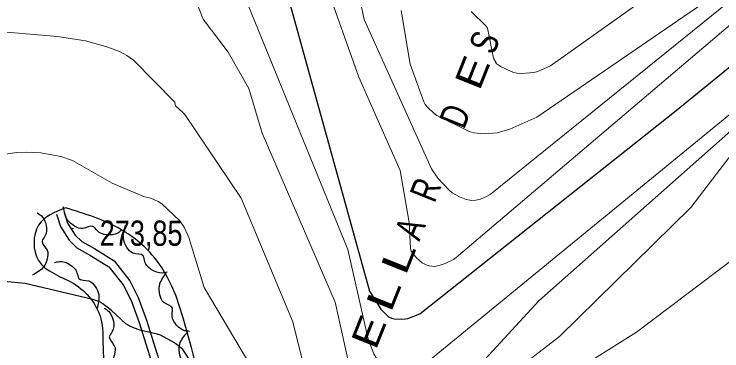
# Model space of a CAD drawing. Extents: x 483847 to 488453, y 4383581 to 4386795.
# Drawn here: x 484584.2 to 484829.1, y 4385982.1 to 4386098.6 of the extents above; entities that cross this region are included whole.
import ezdxf
from ezdxf.enums import TextEntityAlignment as Align

# ---------------------------------------------------------------- set-up
doc = ezdxf.new("R2010")
doc.units = 0
doc.header["$LTSCALE"] = 3.8
doc.linetypes.add('MEDIUM_DASHED', pattern=[4.5, 3, -1.5])
for name, color, linetype, lineweight in [('27', 7, 'Continuous', 25), ('38', 7, 'Continuous', 25), ('7', 7, 'Continuous', 13), ('8', 7, 'Continuous', 25), ('9', 7, 'Continuous', 13)]:
    doc.layers.add(name, color=color, linetype=linetype, lineweight=lineweight)
doc.layers.add('5', color=7, linetype='Continuous')

msp = doc.modelspace()

# ---------------------------------------------------------------- linework, layer by layer
at = {"layer": '27'}
for points in [[(484770.09, 4385821.2), (484778.9, 4385832.4), (484794.27, 4385845.21), (484801.95, 4385855.46), (484801.31, 4385859.95), (484800.03, 4385867), (484801.31, 4385872.12), (484804.51, 4385875.97), (484808.35, 4385877.89), (484852.54, 4385906.08), (484922.98, 4385925.3), (484958.84, 4385927.22), (484993.43, 4385913.13), (485031.21, 4385911.84), (485074.11, 4385922.09), (485086.28, 4385934.27), (485090.76, 4385947.72), (485086.92, 4385956.05), (485084.36, 4385957.97), (485051.06, 4385961.82), (485052.34, 4385965.02), (485054.26, 4385966.3), (485113.82, 4386001.54), (485138.15, 4386028.45), (485149.04, 4386043.82), (485161.85, 4386049.59), (485183.62, 4386060.48), (485187.46, 4386060.48), (485190.66, 4386058.56), (485190.02, 4386048.95), (485192.59, 4386043.82), (485198.35, 4386037.42), (485204.75, 4386030.37), (485226.53, 4386025.24), (485236.13, 4386022.04), (485246.38, 4386017.56), (485273.91, 4385993.21), (485300.17, 4385981.68), (485306.57, 4385976.55), (485307.21, 4385971.43), (485323.87, 4385923.38), (485329.63, 4385908), (485325.79, 4385894.55), (485332.83, 4385858.67), (485336.67, 4385846.49), (485339.87, 4385840.09), (485344.36, 4385837.53), (485353.96, 4385838.81), (485363.57, 4385845.21), (485376.38, 4385849.7), (485388.54, 4385853.54), (485402.63, 4385867), (485419.28, 4385873.4), (485430.17, 4385870.2), (485440.83, 4385855.64)], [(484601.97, 4386031.53), (484592.61, 4386025.5), (484592.61, 4386013.31), (484604.8, 4386005.33), (484614.18, 4385993.14), (484615.12, 4385980), (484634.34, 4385946.7), (484647, 4385928.4), (484654.5, 4385917.15), (484657.78, 4385894.16), (484659.66, 4385884.78), (484666.69, 4385874.46), (484675.6, 4385866.02), (484692.01, 4385860.86), (484703.26, 4385866.48), (484722.02, 4385887.59), (484734.21, 4385904.95), (484740.77, 4385908.23), (484751.55, 4385897.91), (484768.9, 4385878.68), (484771.25, 4385862.73), (484764.68, 4385853.35), (484749.68, 4385841.15), (484738.89, 4385828.49), (484722.02, 4385824.74), (484686.85, 4385826.14), (484673.25, 4385821.92)], [(484621.39, 4386023.93), (484620, 4386022.83), (484616.26, 4386022.22), (484612.86, 4386023.66), (484611.44, 4386025.15), (484607.97, 4386024.39), (484605.09, 4386025.2), (484602.79, 4386027.15), (484601.19, 4386031.85)], [(484896.77, 4385939.39), (484833.27, 4385916.67), (484795.84, 4385893.53), (484786.59, 4385899), (484779.02, 4385909.09), (484750.84, 4385931.81), (484738.65, 4385933.92), (484729.81, 4385933.08), (484722.67, 4385928.03), (484697.85, 4385893.95), (484689.02, 4385888.06), (484684.4, 4385889.32), (484681.45, 4385896.89), (484670.1, 4385940.65), (484655.38, 4385958.32), (484633.09, 4386013.86), (484621.32, 4386023.96), (484601.97, 4386031.53)], [(484592.11, 4386029.87), (484593.56, 4386028.85), (484595.24, 4386025.44), (484594.83, 4386021.77), (484593.82, 4386019.99), (484595.54, 4386016.88), (484595.6, 4386013.89), (484594.4, 4386011.12), (484590.36, 4386008.24)], [(484637.12, 4386009.3), (484635.38, 4386008.96), (484631.76, 4386010.12), (484629.4, 4386012.96), (484628.82, 4386014.93), (484625.39, 4386015.84), (484623.2, 4386017.87), (484622.04, 4386020.66), (484622.76, 4386025.57)], [(484598.13, 4386012.6), (484599.87, 4386012.97), (484603.5, 4386011.88), (484605.91, 4386009.09), (484606.53, 4386007.13), (484609.98, 4386006.28), (484612.21, 4386004.29), (484613.42, 4386001.52), (484612.79, 4385996.6)], [(484644.88, 4385988.79), (484643.12, 4385989.05), (484640.1, 4385991.34), (484638.82, 4385994.8), (484638.92, 4385996.85), (484635.98, 4385998.85), (484634.59, 4386001.49), (484634.42, 4386004.51), (484636.73, 4386008.9)], [(484615.36, 4385996.8), (484616.81, 4385995.79), (484618.5, 4385992.39), (484618.11, 4385988.72), (484617.1, 4385986.93), (484618.84, 4385983.83), (484618.91, 4385980.85), (484617.72, 4385978.07), (484613.7, 4385975.17)], [(484650.41, 4385967.76), (484648.69, 4385968.18), (484645.89, 4385970.75), (484644.94, 4385974.31), (484645.24, 4385976.35), (484642.5, 4385978.61), (484641.36, 4385981.37), (484641.48, 4385984.39), (484644.19, 4385988.55)]]:
    msp.add_spline(points, degree=3, dxfattribs=at)
at = {"layer": '38'}
msp.add_lwpolyline([(484598.86, 4386029.33), (484600.19, 4386025.09), (484603.18, 4386020.37), (484605.91, 4386017.7), (484610.56, 4386015.1), (484616.91, 4386011.13), (484621.88, 4386004.87), (484624.65, 4385999.45), (484627.45, 4385991.83), (484630.28, 4385982.69), (484635.83, 4385965.3)], dxfattribs=at)
at = {"layer": '38', "linetype": 'MEDIUM_DASHED'}
msp.add_lwpolyline([(484601.44, 4386030.13), (484602.66, 4386026.23), (484605.29, 4386022.09), (484607.54, 4386019.88), (484611.94, 4386017.43), (484618.74, 4386013.18), (484624.16, 4386006.34), (484627.14, 4386000.54), (484630.02, 4385992.7), (484632.86, 4385983.5), (484638.34, 4385966.34)], dxfattribs=at)
at = {"layer": '7'}
msp.add_line((484603.73, 4386024.4), (484604.73, 4386024.4), dxfattribs=at)
at = {"layer": '8'}
for points in [[(484664.69, 4386155.96), (484707.16, 4386002.76), (484711.04, 4385996.5), (484713.75, 4385993.89), (484714.04, 4385993.71), (484714.71, 4385993.43), (484715.73, 4385993.16), (484718.25, 4385993), (484719.64, 4385993.11), (484720.43, 4385993.27), (484724.6, 4385994.85), (484813.25, 4386065.28), (484865.69, 4386107.98)], [(484668.17, 4385943.71), (484642.53, 4385982.57), (484639.62, 4385984.88), (484634.81, 4385987.49), (484633.66, 4385987.86), (484627.61, 4385989.2), (484624.64, 4385990.32), (484622.86, 4385991.37), (484617.87, 4385996.08), (484614.88, 4385998.31), (484614.87, 4385998.32), (484614.86, 4385998.33), (484614.85, 4385998.34), (484614.79, 4385998.41), (484613.45, 4385999.09), (484611.4, 4385999.81), (484587.99, 4386005.42), (484562.34, 4386007.76)]]:
    msp.add_lwpolyline(points, dxfattribs=at)
at = {"layer": '9'}
for points in [[(484835.03, 4386105.78), (484748.87, 4386036.14), (484747.83, 4386035.54), (484745.54, 4386034.56), (484743.98, 4386034.2), (484742.47, 4386034.11), (484741.82, 4386034.17), (484740.61, 4386034.46), (484738.24, 4386035.4), (484735.81, 4386036.76), (484734.74, 4386037.61), (484730.79, 4386041.87), (484728.62, 4386045.09), (484705.36, 4386096.71), (484693.9, 4386149.9)], [(484718.08, 4386099.88), (484721.26, 4386081.27), (484725.99, 4386068.2), (484726.46, 4386067.32), (484727.28, 4386066.26), (484729.56, 4386064.15), (484730.46, 4386063.52), (484741.65, 4386057.91), (484743.24, 4386057.52), (484746.78, 4386057.21), (484751.34, 4386057.52), (484755.76, 4386058.72), (484765.03, 4386062.98), (484873.44, 4386137.24)], [(484582.39, 4386132.53), (484584.61, 4386132.49), (484590.67, 4386131.47), (484601.98, 4386131.52), (484603.62, 4386131.27), (484608.6, 4386129.91), (484623.83, 4386128.29), (484626.71, 4386127.47), (484628.46, 4386126.58), (484630.05, 4386125.48), (484631.77, 4386123.87), (484644.58, 4386107.73), (484648.38, 4386099.78), (484649.33, 4386097.24), (484649.57, 4386096.82), (484658.19, 4386085.4)], [(484655.71, 4386125), (484699.62, 4386017.1), (484706.72, 4385986.09), (484708.62, 4385981.04), (484711.38, 4385976.36), (484713.24, 4385971.84), (484713.64, 4385971.25), (484714.1, 4385970.77), (484716.24, 4385971.11), (484719.2, 4385972.07), (484720.62, 4385972.85), (484858.23, 4386085.53), (484865.22, 4386088.4), (484867.87, 4386089), (484900.46, 4386088.59), (484902.28, 4386088.21), (484908.4, 4386085.87), (484993.63, 4386021.88)], [(484817.22, 4386114.48), (484769.79, 4386080.69), (484765.41, 4386078.74), (484764.06, 4386078.41), (484759.92, 4386077.98), (484758.12, 4386078.14), (484757.05, 4386078.4), (484756.22, 4386078.7), (484752.5, 4386080.45), (484752.39, 4386080.57), (484751.02, 4386081.53), (484750.94, 4386081.67), (484750.23, 4386083.14), (484749.8, 4386084.42), (484748.14, 4386093.16), (484747.99, 4386093.66), (484747.86, 4386093.92), (484747.52, 4386094.38), (484742.35, 4386099.49)], [(484841.2, 4386102.77), (484737.15, 4386014.33), (484736.22, 4386013.73), (484733.37, 4386012.28), (484731.3, 4386011.57), (484729.64, 4386011.31), (484728.72, 4386011.32), (484727.83, 4386011.46), (484726.75, 4386011.83), (484725.38, 4386012.56), (484724.4, 4386013.28), (484723.37, 4386014.23), (484721.57, 4386016.51), (484721.32, 4386017.65), (484720.86, 4386026.5), (484717.81, 4386044.46), (484703.44, 4386076.81), (484691.85, 4386109.58)], [(484574.75, 4386092.9), (484599.12, 4386090.85), (484608.87, 4386089.37), (484616.25, 4386087.28), (484620.58, 4386085.61), (484623.13, 4386084.22), (484625.42, 4386082.68), (484639.73, 4386068.11), (484639.74, 4386068.05), (484639.75, 4386068.03)], [(484658.19, 4386085.4), (484665.35, 4386072.88), (484670.06, 4386057.35), (484695.31, 4385998.92), (484706.85, 4385947.01), (484707.41, 4385945.74), (484707.84, 4385945.13), (484708.11, 4385944.86), (484708.66, 4385944.48), (484709.4, 4385944.15), (484710.89, 4385943.84), (484712.73, 4385944.25), (484713.18, 4385944.44), (484715.08, 4385945.55), (484719.06, 4385948.63), (484765.77, 4385999.32), (484843.27, 4386068.02)], [(484639.75, 4386068.03), (484640.02, 4386066.88), (484642.47, 4386064.7), (484643.2, 4386063.87), (484662.69, 4386034.87), (484680.66, 4385992.05), (484695.63, 4385931.99), (484697.8, 4385926.42), (484699.51, 4385924.13), (484699.66, 4385923.96), (484700.36, 4385923.42), (484700.91, 4385923.09), (484701.28, 4385922.95), (484702.03, 4385922.78), (484702.86, 4385922.76), (484703.33, 4385922.83), (484704.21, 4385923.09), (484705.49, 4385923.69), (484706.19, 4385924.14), (484740.29, 4385961.9), (484772.89, 4385986.98), (484818.37, 4386031.71), (484835.98, 4386054.7)], [(484668.61, 4385972.48), (484649.92, 4386003.98), (484644.65, 4386021.28), (484642.98, 4386024.82), (484641.46, 4386027.06), (484635.31, 4386032.98), (484634.04, 4386033.78), (484631.46, 4386034.85), (484629.25, 4386035.41), (484618.11, 4386040.07), (484604.34, 4386047.93), (484600.27, 4386049.33), (484593.37, 4386050.61), (484588.58, 4386050.84), (484585.06, 4386050.69), (484551.96, 4386045.8)], [(484832.98, 4386013.77), (484799.54, 4385988.57), (484753.17, 4385959.41)]]:
    msp.add_lwpolyline(points, dxfattribs=at)

# ---------------------------------------------------------------- texts
at = {"layer": '5'}
for s, width, p in [('S', 0.75, (484751.33, 4386087.1)), ('E', 1.25, (484747.14, 4386076.64)), ('D', 0.75, (484741.14, 4386061.64)), ('R', 0.75, (484730.93, 4386036.11)), ('A', 0.75, (484725.57, 4386022.68)), ('L', 1.5, (484721.55, 4386012.62)), ('L', 1.5, (484716.42, 4385999.81)), ('E', 1.25, (484711.28, 4385986.94))]:
    msp.add_text(s, height=9.49, rotation=68.206, dxfattribs=dict(at, width=width)).set_placement(p, align=Align.CENTER)
at = {"layer": '7', "width": 0.8}
msp.add_text('273,85', height=8.75, dxfattribs=at).set_placement((484613.8, 4386018.41))

doc.saveas('drawing.dxf')
